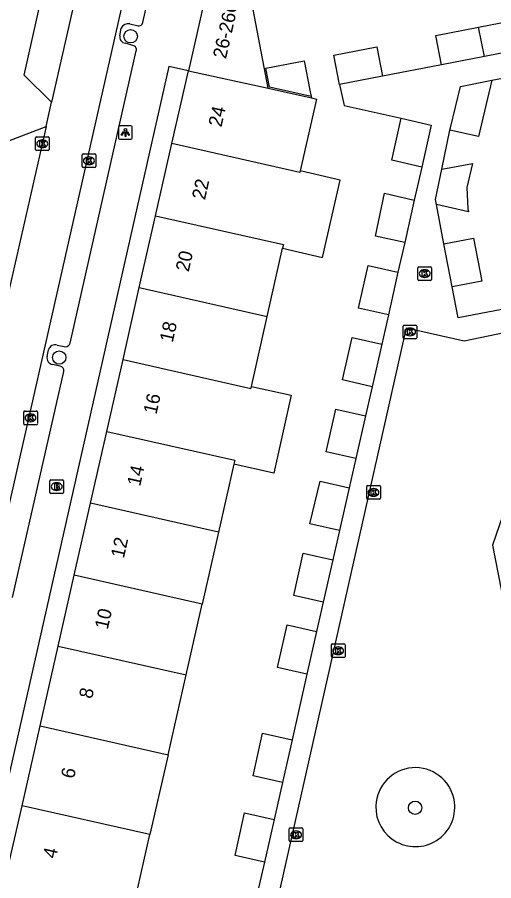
# Model space of a CAD drawing. Extents: x 162172 to 163187, y 382874 to 383684.
# Drawn here: x 163012.8 to 163047.7, y 383351.1 to 383414.4 of the extents above; entities that cross this region are included whole.
import ezdxf

# ---------------------------------------------------------------- set-up
doc = ezdxf.new("R2010")
doc.units = 0
for name, color, linetype in [('IMGEO_Boom', 7, 'Continuous'), ('IMGEO_Brandkraan', 7, 'Continuous'), ('IMGEO_Groenvoorziening', 7, 'Continuous'), ('IMGEO_Kolk', 7, 'Continuous'), ('IMGEO_Lichtpunt', 7, 'Continuous'), ('IMGEO_Muur', 7, 'Continuous'), ('IMGEO_Pand', 7, 'Continuous'), ('IMGEO_Pand_nummerreeks', 7, 'Continuous'), ('IMGEO_Rijbaan_lokaal_open', 7, 'Continuous'), ('IMGEO_Voetpad_open', 7, 'Continuous')]:
    doc.layers.add(name, color=color, linetype=linetype)

msp = doc.modelspace()

# ---------------------------------------------------------------- linework, layer by layer
at = {"layer": 'IMGEO_Boom'}
for centre in [(163021.065, 383412.969), (163015.835, 383389.43), (163041.892, 383356.44)]:
    msp.add_circle(centre, 0.489, dxfattribs=at)
at = {"layer": 'IMGEO_Brandkraan'}
for p, q in [((163015.15, 383379.546), (163015.15, 383380.398)), ((163015.225, 383380.472), (163016.077, 383380.472)), ((163015.638, 383380.252), (163015.663, 383380.252)), ((163016.151, 383380.398), (163016.151, 383379.546)), ((163015.661, 383379.692), (163015.636, 383379.692)), ((163016.077, 383379.472), (163015.225, 383379.472))]:
    msp.add_line(p, q, dxfattribs=at)
for points in [[(163015.15, 383379.546), (163015.15, 383380.398)], [(163015.225, 383380.472), (163016.077, 383380.472)], [(163015.498, 383380.172), (163015.498, 383379.772), (163015.711, 383379.772)], [(163015.729, 383380.172), (163015.498, 383380.172)], [(163016.151, 383380.398), (163016.151, 383379.546)], [(163015.677, 383380.091), (163015.623, 383380.091), (163015.623, 383380.015)], [(163015.623, 383380.015), (163015.676, 383380.015)], [(163015.685, 383379.939), (163015.623, 383379.939), (163015.623, 383379.858)], [(163015.623, 383379.858), (163015.685, 383379.858)], [(163016.077, 383379.472), (163015.225, 383379.472)]]:
    msp.add_lwpolyline(points, dxfattribs=at)
for centre, radius, start, end in [((163015.227, 383380.396), 0.0765, 91.55205, 178.44795), ((163015.227, 383380.396), 0.0765, 91.55205, 178.44795), ((163015.733, 383380.027), 0.145, 59.4692, 91.53667), ((163015.758, 383380.074), 0.0922, 285.51372, 58.15012), ((163016.075, 383380.396), 0.0765, 1.55205, 88.44795), ((163016.075, 383380.396), 0.0765, 1.55205, 88.44795), ((163015.227, 383379.548), 0.0765, 181.55205, 268.44795), ((163015.227, 383379.548), 0.0765, 181.55205, 268.44795), ((163015.678, 383380.053), 0.0379, 267.82845, 90.93552), ((163015.686, 383379.898), 0.0404, 269.87594, 90.50774), ((163015.717, 383380.023), 0.251, 268.66757, 293.53466), ((163015.763, 383379.882), 0.105, 301.31148, 78.98903), ((163016.075, 383379.548), 0.0765, 271.55205, 358.44795), ((163016.075, 383379.548), 0.0765, 271.55205, 358.44795)]:
    msp.add_arc(centre, radius, start, end, dxfattribs=at)
for centre, major_axis, ratio, start_param, end_param in [((163015.637, 383379.972), (-0.387, 0.002), 0.722429, 4.712389, 7.853982), ((163015.662, 383379.972), (-0.39, 0.002), 0.717154, 1.570796, 4.712389)]:
    msp.add_ellipse(centre, major_axis=major_axis, ratio=ratio, start_param=start_param, end_param=end_param, dxfattribs=at)
at = {"layer": 'IMGEO_Groenvoorziening'}
for centre, start, end in [((163041.908, 383356.486), 11.00893, 177.93378), ((163041.908, 383356.483), 177.88961, 11.0531)]:
    msp.add_arc(centre, 2.892, start, end, dxfattribs=at)
at = {"layer": 'IMGEO_Kolk'}
for p, q in [((163014.091, 383404.674), (163014.091, 383405.526)), ((163014.166, 383405.6), (163015.018, 383405.6)), ((163015.092, 383405.526), (163015.092, 383404.674)), ((163014.602, 383404.82), (163014.577, 383404.82)), ((163014.579, 383405.38), (163014.604, 383405.38)), ((163015.018, 383404.6), (163014.166, 383404.6)), ((163017.509, 383403.424), (163017.509, 383404.276)), ((163017.584, 383404.35), (163018.436, 383404.35)), ((163018.51, 383404.276), (163018.51, 383403.424)), ((163018.02, 383403.57), (163017.995, 383403.57)), ((163017.997, 383404.13), (163018.022, 383404.13)), ((163018.436, 383403.35), (163017.584, 383403.35)), ((163042.096, 383395.155), (163042.096, 383396.007)), ((163042.171, 383396.081), (163043.023, 383396.081)), ((163043.097, 383396.007), (163043.097, 383395.155)), ((163042.584, 383395.861), (163042.609, 383395.861)), ((163043.023, 383395.081), (163042.171, 383395.081)), ((163042.607, 383395.301), (163042.582, 383395.301)), ((163041.024, 383390.885), (163041.024, 383391.737)), ((163041.099, 383391.811), (163041.951, 383391.811)), ((163041.512, 383391.591), (163041.537, 383391.591)), ((163042.025, 383391.737), (163042.025, 383390.885)), ((163041.535, 383391.031), (163041.51, 383391.031)), ((163041.951, 383390.811), (163041.099, 383390.811)), ((163013.231, 383384.585), (163013.231, 383385.437)), ((163013.306, 383385.511), (163014.158, 383385.511)), ((163013.719, 383385.291), (163013.744, 383385.291)), ((163014.232, 383385.437), (163014.232, 383384.585)), ((163013.742, 383384.731), (163013.717, 383384.731)), ((163014.158, 383384.511), (163013.306, 383384.511)), ((163038.348, 383379.122), (163038.348, 383379.974)), ((163038.423, 383380.048), (163039.275, 383380.048)), ((163038.836, 383379.828), (163038.861, 383379.828)), ((163039.349, 383379.974), (163039.349, 383379.122)), ((163039.275, 383379.048), (163038.423, 383379.048)), ((163038.859, 383379.268), (163038.834, 383379.268)), ((163035.76, 383367.518), (163035.76, 383368.37)), ((163035.835, 383368.444), (163036.687, 383368.444)), ((163036.248, 383368.224), (163036.273, 383368.224)), ((163036.761, 383368.37), (163036.761, 383367.518)), ((163036.271, 383367.664), (163036.246, 383367.664)), ((163036.687, 383367.444), (163035.835, 383367.444)), ((163032.679, 383354.036), (163032.679, 383354.888)), ((163032.754, 383354.962), (163033.606, 383354.962)), ((163033.68, 383354.888), (163033.68, 383354.036)), ((163033.167, 383354.742), (163033.192, 383354.742)), ((163033.606, 383353.962), (163032.754, 383353.962)), ((163033.19, 383354.182), (163033.165, 383354.182))]:
    msp.add_line(p, q, dxfattribs=at)
for points in [[(163014.091, 383404.674), (163014.091, 383405.526)], [(163014.166, 383405.6), (163015.018, 383405.6)], [(163015.092, 383405.526), (163015.092, 383404.674)], [(163014.412, 383405.3), (163014.535, 383405.3), (163014.535, 383405.149), (163014.665, 383405.3), (163014.829, 383405.3), (163014.683, 383405.149), (163014.836, 383404.9), (163014.684, 383404.9), (163014.599, 383405.064), (163014.535, 383404.997), (163014.535, 383404.9), (163014.412, 383404.9), (163014.412, 383405.3)], [(163015.018, 383404.6), (163014.166, 383404.6)], [(163017.509, 383403.424), (163017.509, 383404.276)], [(163017.584, 383404.35), (163018.436, 383404.35)], [(163018.51, 383404.276), (163018.51, 383403.424)], [(163017.83, 383404.05), (163017.953, 383404.05), (163017.953, 383403.899), (163018.083, 383404.05), (163018.247, 383404.05), (163018.101, 383403.899), (163018.254, 383403.65), (163018.102, 383403.65), (163018.017, 383403.814), (163017.953, 383403.747), (163017.953, 383403.65), (163017.83, 383403.65), (163017.83, 383404.05)], [(163018.436, 383403.35), (163017.584, 383403.35)], [(163042.096, 383395.155), (163042.096, 383396.007)], [(163042.171, 383396.081), (163043.023, 383396.081)], [(163043.097, 383396.007), (163043.097, 383395.155)], [(163042.417, 383395.781), (163042.54, 383395.781), (163042.54, 383395.63), (163042.67, 383395.781), (163042.834, 383395.781), (163042.688, 383395.63), (163042.841, 383395.381), (163042.689, 383395.381), (163042.604, 383395.545), (163042.54, 383395.478), (163042.54, 383395.381), (163042.417, 383395.381), (163042.417, 383395.781)], [(163043.023, 383395.081), (163042.171, 383395.081)], [(163041.024, 383390.885), (163041.024, 383391.737)], [(163041.099, 383391.811), (163041.951, 383391.811)], [(163042.025, 383391.737), (163042.025, 383390.885)], [(163041.345, 383391.511), (163041.468, 383391.511), (163041.468, 383391.36), (163041.598, 383391.511), (163041.762, 383391.511), (163041.616, 383391.36), (163041.769, 383391.111), (163041.617, 383391.111), (163041.532, 383391.275), (163041.468, 383391.208), (163041.468, 383391.111), (163041.345, 383391.111), (163041.345, 383391.511)], [(163041.951, 383390.811), (163041.099, 383390.811)], [(163013.231, 383384.585), (163013.231, 383385.437)], [(163013.306, 383385.511), (163014.158, 383385.511)], [(163013.552, 383385.211), (163013.675, 383385.211), (163013.675, 383385.06), (163013.805, 383385.211), (163013.969, 383385.211), (163013.823, 383385.06), (163013.976, 383384.811), (163013.824, 383384.811), (163013.739, 383384.975), (163013.675, 383384.908), (163013.675, 383384.811), (163013.552, 383384.811), (163013.552, 383385.211)], [(163014.232, 383385.437), (163014.232, 383384.585)], [(163014.158, 383384.511), (163013.306, 383384.511)], [(163038.348, 383379.122), (163038.348, 383379.974)], [(163038.423, 383380.048), (163039.275, 383380.048)], [(163038.669, 383379.748), (163038.792, 383379.748), (163038.792, 383379.597), (163038.922, 383379.748), (163039.086, 383379.748), (163038.94, 383379.597), (163039.093, 383379.348), (163038.941, 383379.348), (163038.856, 383379.512), (163038.792, 383379.445), (163038.792, 383379.348), (163038.669, 383379.348), (163038.669, 383379.748)], [(163039.349, 383379.974), (163039.349, 383379.122)], [(163039.275, 383379.048), (163038.423, 383379.048)], [(163035.76, 383367.518), (163035.76, 383368.37)], [(163035.835, 383368.444), (163036.687, 383368.444)], [(163036.081, 383368.144), (163036.204, 383368.144), (163036.204, 383367.993), (163036.334, 383368.144), (163036.498, 383368.144), (163036.352, 383367.993), (163036.505, 383367.744), (163036.353, 383367.744), (163036.268, 383367.908), (163036.204, 383367.841), (163036.204, 383367.744), (163036.081, 383367.744), (163036.081, 383368.144)], [(163036.761, 383368.37), (163036.761, 383367.518)], [(163036.687, 383367.444), (163035.835, 383367.444)], [(163032.679, 383354.036), (163032.679, 383354.888)], [(163032.754, 383354.962), (163033.606, 383354.962)], [(163033.68, 383354.888), (163033.68, 383354.036)], [(163033, 383354.662), (163033.123, 383354.662), (163033.123, 383354.511), (163033.253, 383354.662), (163033.417, 383354.662), (163033.271, 383354.511), (163033.424, 383354.262), (163033.272, 383354.262), (163033.187, 383354.426), (163033.123, 383354.359), (163033.123, 383354.262), (163033, 383354.262), (163033, 383354.662)], [(163033.606, 383353.962), (163032.754, 383353.962)]]:
    msp.add_lwpolyline(points, dxfattribs=at)
for centre, start, end in [((163014.168, 383405.524), 91.55205, 178.44795), ((163014.168, 383405.524), 91.55205, 178.44795), ((163015.016, 383405.524), 1.55205, 88.44795), ((163015.016, 383405.524), 1.55205, 88.44795), ((163014.168, 383404.676), 181.55205, 268.44795), ((163014.168, 383404.676), 181.55205, 268.44795), ((163015.016, 383404.676), 271.55205, 358.44795), ((163015.016, 383404.676), 271.55205, 358.44795), ((163017.586, 383404.274), 91.55205, 178.44795), ((163017.586, 383404.274), 91.55205, 178.44795), ((163018.434, 383404.274), 1.55205, 88.44795), ((163018.434, 383404.274), 1.55205, 88.44795), ((163017.586, 383403.426), 181.55205, 268.44795), ((163017.586, 383403.426), 181.55205, 268.44795), ((163018.434, 383403.426), 271.55205, 358.44795), ((163018.434, 383403.426), 271.55205, 358.44795), ((163042.173, 383396.005), 91.55205, 178.44795), ((163042.173, 383396.005), 91.55205, 178.44795), ((163043.021, 383396.005), 1.55205, 88.44795), ((163043.021, 383396.005), 1.55205, 88.44795), ((163042.173, 383395.157), 181.55205, 268.44795), ((163042.173, 383395.157), 181.55205, 268.44795), ((163043.021, 383395.157), 271.55205, 358.44795), ((163043.021, 383395.157), 271.55205, 358.44795), ((163041.101, 383391.735), 91.55205, 178.44795), ((163041.101, 383391.735), 91.55205, 178.44795), ((163041.949, 383391.735), 1.55205, 88.44795), ((163041.949, 383391.735), 1.55205, 88.44795), ((163041.101, 383390.887), 181.55205, 268.44795), ((163041.101, 383390.887), 181.55205, 268.44795), ((163041.949, 383390.887), 271.55205, 358.44795), ((163041.949, 383390.887), 271.55205, 358.44795), ((163013.308, 383385.435), 91.55205, 178.44795), ((163013.308, 383385.435), 91.55205, 178.44795), ((163014.156, 383385.435), 1.55205, 88.44795), ((163014.156, 383385.435), 1.55205, 88.44795), ((163013.308, 383384.587), 181.55205, 268.44795), ((163013.308, 383384.587), 181.55205, 268.44795), ((163014.156, 383384.587), 271.55205, 358.44795), ((163014.156, 383384.587), 271.55205, 358.44795), ((163038.425, 383379.972), 91.55205, 178.44795), ((163038.425, 383379.972), 91.55205, 178.44795), ((163039.273, 383379.972), 1.55205, 88.44795), ((163039.273, 383379.972), 1.55205, 88.44795), ((163038.425, 383379.124), 181.55205, 268.44795), ((163038.425, 383379.124), 181.55205, 268.44795), ((163039.273, 383379.124), 271.55205, 358.44795), ((163039.273, 383379.124), 271.55205, 358.44795), ((163035.837, 383368.368), 91.55205, 178.44795), ((163035.837, 383368.368), 91.55205, 178.44795), ((163036.685, 383368.368), 1.55205, 88.44795), ((163036.685, 383368.368), 1.55205, 88.44795), ((163035.837, 383367.52), 181.55205, 268.44795), ((163035.837, 383367.52), 181.55205, 268.44795), ((163036.685, 383367.52), 271.55205, 358.44795), ((163036.685, 383367.52), 271.55205, 358.44795), ((163032.756, 383354.886), 91.55205, 178.44795), ((163032.756, 383354.886), 91.55205, 178.44795), ((163033.604, 383354.886), 1.55205, 88.44795), ((163033.604, 383354.886), 1.55205, 88.44795), ((163032.756, 383354.038), 181.55205, 268.44795), ((163032.756, 383354.038), 181.55205, 268.44795), ((163033.604, 383354.038), 271.55205, 358.44795), ((163033.604, 383354.038), 271.55205, 358.44795)]:
    msp.add_arc(centre, 0.0765, start, end, dxfattribs=at)
for centre, major_axis, ratio, start_param, end_param in [((163014.578, 383405.1), (-0.387, 0.002), 0.722429, 4.712389, 7.853982), ((163014.603, 383405.1), (-0.39, 0.002), 0.717154, 1.570796, 4.712389), ((163017.996, 383403.85), (-0.387, 0.002), 0.722429, 4.712389, 7.853982), ((163018.021, 383403.85), (-0.39, 0.002), 0.717154, 1.570796, 4.712389), ((163042.583, 383395.581), (-0.387, 0.002), 0.722429, 4.712389, 7.853982), ((163042.608, 383395.581), (-0.39, 0.002), 0.717154, 1.570796, 4.712389), ((163041.511, 383391.311), (-0.387, 0.002), 0.722429, 4.712389, 7.853982), ((163041.536, 383391.311), (-0.39, 0.002), 0.717154, 1.570796, 4.712389), ((163013.718, 383385.011), (-0.387, 0.002), 0.722429, 4.712389, 7.853982), ((163013.743, 383385.011), (-0.39, 0.002), 0.717154, 1.570796, 4.712389), ((163038.835, 383379.548), (-0.387, 0.002), 0.722429, 4.712389, 7.853982), ((163038.86, 383379.548), (-0.39, 0.002), 0.717154, 1.570796, 4.712389), ((163036.247, 383367.944), (-0.387, 0.002), 0.722429, 4.712389, 7.853982), ((163036.272, 383367.944), (-0.39, 0.002), 0.717154, 1.570796, 4.712389), ((163033.166, 383354.462), (-0.387, 0.002), 0.722429, 4.712389, 7.853982), ((163033.191, 383354.462), (-0.39, 0.002), 0.717154, 1.570796, 4.712389)]:
    msp.add_ellipse(centre, major_axis=major_axis, ratio=ratio, start_param=start_param, end_param=end_param, dxfattribs=at)
at = {"layer": 'IMGEO_Lichtpunt'}
for p, q in [((163020.178, 383406.325), (163020.178, 383405.518)), ((163020.178, 383406.325), (163020.178, 383405.518)), ((163021.08, 383406.42), (163020.272, 383406.42)), ((163021.08, 383406.42), (163020.272, 383406.42)), ((163021.174, 383405.518), (163021.174, 383406.325)), ((163021.174, 383405.518), (163021.174, 383406.325)), ((163020.272, 383405.424), (163021.08, 383405.424)), ((163020.272, 383405.424), (163021.08, 383405.424))]:
    msp.add_line(p, q, dxfattribs=at)
for points in [[(163020.552, 383405.989), (163020.591, 383405.961), (163020.403, 383405.699), (163020.365, 383405.726), (163020.552, 383405.989)], [(163020.654, 383405.941), (163020.701, 383405.941), (163020.701, 383405.619), (163020.654, 383405.619), (163020.654, 383405.941)], [(163020.764, 383405.961), (163020.802, 383405.988), (163020.989, 383405.726), (163020.95, 383405.698), (163020.764, 383405.961)]]:
    msp.add_lwpolyline(points, dxfattribs=at)
msp.add_circle((163020.677, 383406.123), 0.0994, dxfattribs=at)
for centre, start, end in [((163020.272, 383406.325), 90, 180), ((163020.272, 383406.325), 90, 180), ((163021.08, 383406.325), 0, 90), ((163021.08, 383406.325), 0, 90), ((163020.272, 383405.518), 180, 270), ((163020.272, 383405.518), 180, 270), ((163021.08, 383405.518), 270, 0), ((163021.08, 383405.518), 270, 360)]:
    msp.add_arc(centre, 0.0946, start, end, dxfattribs=at)
at = {"layer": 'IMGEO_Muur'}
msp.add_lwpolyline([(163034.279, 383408.55), (163034.298, 383408.45)], dxfattribs=at)
at = {"layer": 'IMGEO_Pand'}
for points in [[(163027.332, 383426.469), (163028.061, 383422.688), (163025.293, 383410.448)], [(163031.133, 383409.168), (163029.61, 383417.126), (163034.619, 383418.097)], [(163046.547, 383413.644), (163049.689, 383414.253), (163050.106, 383412.098)], [(163043.823, 383410.881), (163043.405, 383413.038), (163046.547, 383413.644)], [(163046.965, 383411.49), (163046.547, 383413.644)], [(163036.364, 383409.437), (163035.949, 383411.597), (163039.085, 383412.203), (163039.503, 383410.045)], [(163050.106, 383412.098), (163046.965, 383411.49)], [(163031.228, 383409.245), (163030.955, 383410.63), (163033.771, 383411.176), (163034.189, 383409.016), (163034.279, 383408.55), (163031.228, 383409.245)], [(163046.965, 383411.49), (163043.823, 383410.881)], [(163024.086, 383405.112), (163025.293, 383410.448)], [(163025.293, 383410.448), (163031.133, 383409.168)], [(163039.503, 383410.045), (163036.364, 383409.437)], [(163044.449, 383406.098), (163044.485, 383406.27), (163045.209, 383409.299), (163047.51, 383409.761)], [(163047.51, 383409.761), (163046.545, 383405.623), (163044.449, 383406.098)], [(163031.133, 383409.168), (163034.298, 383408.45), (163034.669, 383408.366), (163033.47, 383403.116)], [(163042.383, 383403.393), (163040.201, 383403.886), (163040.88, 383406.963)], [(163040.88, 383406.963), (163043.078, 383406.462), (163042.383, 383403.393)], [(163022.89, 383399.825), (163024.086, 383405.112)], [(163033.47, 383403.116), (163033.443, 383402.996), (163024.086, 383405.112)], [(163043.846, 383403.227), (163046.087, 383403.661), (163045.672, 383401.879), (163045.755, 383400.32), (163045.796, 383400.108), (163043.449, 383400.64)], [(163032.189, 383397.437), (163035.114, 383396.772), (163036.403, 383402.437), (163033.47, 383403.116)], [(163043.449, 383400.64), (163043.379, 383401.003), (163043.846, 383403.227)], [(163041.13, 383397.85), (163038.998, 383398.333), (163039.655, 383401.465), (163041.836, 383400.971)], [(163041.836, 383400.971), (163041.13, 383397.85)], [(163021.699, 383394.558), (163022.89, 383399.825)], [(163022.89, 383399.825), (163032.25, 383397.708), (163032.189, 383397.437)], [(163044.007, 383397.758), (163046.172, 383398.171), (163046.78, 383395.029), (163044.615, 383394.615)], [(163031.061, 383392.44), (163032.189, 383397.437)], [(163044.615, 383394.615), (163044.007, 383397.758)], [(163039.934, 383392.563), (163037.758, 383393.056), (163038.462, 383396.177), (163040.64, 383395.684)], [(163040.64, 383395.684), (163039.934, 383392.563)], [(163020.508, 383389.291), (163021.699, 383394.558)], [(163021.699, 383394.558), (163031.061, 383392.44)], [(163029.904, 383387.313), (163031.061, 383392.44)], [(163038.743, 383387.296), (163036.569, 383387.788), (163037.274, 383390.91), (163039.448, 383390.417)], [(163039.448, 383390.417), (163038.743, 383387.296)], [(163019.316, 383384.023), (163020.508, 383389.291)], [(163020.508, 383389.291), (163029.872, 383387.172), (163029.904, 383387.313)], [(163029.904, 383387.313), (163032.825, 383386.664), (163031.549, 383380.958), (163028.621, 383381.613)], [(163037.551, 383382.029), (163035.381, 383382.52), (163036.085, 383385.642), (163038.257, 383385.15)], [(163038.257, 383385.15), (163037.551, 383382.029)], [(163018.125, 383378.756), (163019.316, 383384.023)], [(163019.316, 383384.023), (163028.687, 383381.904), (163028.621, 383381.613)], [(163028.621, 383381.613), (163027.495, 383376.637)], [(163036.36, 383376.762), (163034.193, 383377.252), (163034.931, 383380.366), (163037.066, 383379.883)], [(163037.066, 383379.883), (163036.36, 383376.762)], [(163016.934, 383373.489), (163018.125, 383378.756)], [(163027.495, 383376.637), (163018.125, 383378.756)], [(163027.495, 383376.637), (163026.302, 383371.37)], [(163035.169, 383371.495), (163033.004, 383371.985), (163033.709, 383375.107), (163035.875, 383374.616)], [(163035.875, 383374.616), (163035.169, 383371.495)], [(163015.758, 383368.291), (163016.934, 383373.489)], [(163026.302, 383371.37), (163016.934, 383373.489)], [(163025.125, 383366.173), (163026.302, 383371.37)], [(163033.977, 383366.228), (163031.816, 383366.717), (163032.52, 383369.839), (163034.683, 383369.349)], [(163034.683, 383369.349), (163033.977, 383366.228)], [(163014.434, 383362.439), (163015.758, 383368.291)], [(163015.758, 383368.291), (163025.125, 383366.173)], [(163023.8, 383360.321), (163025.125, 383366.173)], [(163013.111, 383356.587), (163014.434, 383362.439)], [(163014.434, 383362.439), (163023.8, 383360.321)], [(163032.184, 383358.299), (163030.027, 383358.787), (163030.731, 383361.909), (163032.89, 383361.42)], [(163032.89, 383361.42), (163032.184, 383358.299)], [(163023.8, 383360.321), (163022.475, 383354.469)], [(163011.787, 383350.735), (163013.111, 383356.587)], [(163022.475, 383354.469), (163013.111, 383356.587)], [(163030.86, 383352.446), (163028.706, 383352.934), (163029.411, 383356.056), (163031.566, 383355.567)], [(163031.566, 383355.567), (163030.86, 383352.446)], [(163021.15, 383348.619), (163022.475, 383354.469)]]:
    msp.add_lwpolyline(points, dxfattribs=at)
at = {"layer": 'IMGEO_Rijbaan_lokaal_open'}
for points in [[(163019.047, 383424.802), (163015.272, 383408.136)], [(163006.246, 383352.464), (163022.354, 383423.663)], [(163014.868, 383406.351), (163015.272, 383408.136)], [(163014.868, 383406.351), (163011.829, 383392.937)]]:
    msp.add_lwpolyline(points, dxfattribs=at)
at = {"layer": 'IMGEO_Voetpad_open'}
for points in [[(163015.272, 383408.136), (163013.265, 383410.116), (163016.386, 383424.1), (163019.055, 383424.84)], [(163021.955, 383413.979), (163023.496, 383420.804)], [(163021.006, 383413.894), (163021.603, 383413.733)], [(163020.274, 383413.013), (163020.367, 383413.556)], [(163021.226, 383412.289), (163020.677, 383412.468)], [(163016.634, 383390.485), (163021.467, 383411.896)], [(163047.51, 383409.761), (163059.329, 383411.967)], [(163025.293, 383410.448), (163023.863, 383410.761), (163009.131, 383345.58), (163009.002, 383345.009)], [(163043.823, 383410.881), (163039.503, 383410.045)], [(163036.364, 383409.437), (163036.696, 383407.908), (163040.88, 383406.963)], [(163011.829, 383392.937), (163009.734, 383394.721), (163012.153, 383405.316), (163014.868, 383406.351)], [(163043.846, 383403.227), (163044.449, 383406.098)], [(163042.383, 383403.393), (163041.836, 383400.971)], [(163044.007, 383397.758), (163043.449, 383400.64)], [(163041.13, 383397.85), (163040.64, 383395.684)], [(163062.457, 383395.654), (163045.045, 383392.35), (163044.615, 383394.615)], [(163039.934, 383392.563), (163039.448, 383390.417)], [(163028.16, 383340.51), (163029.688, 383340.164), (163041.261, 383391.61), (163045.486, 383390.653), (163051.343, 383391.874), (163051.97, 383388.568), (163048.283, 383377.798), (163047.556, 383375.676), (163050.955, 383358.316), (163054.205, 383341.715), (163055.618, 383333.67), (163056.578, 383327.962), (163049.111, 383329.524), (163024.371, 383335.416), (163007.3, 383339.303)], [(163015.688, 383390.347), (163016.307, 383390.21)], [(163014.947, 383389.504), (163015.047, 383389.992)], [(163012.415, 383371.853), (163016.161, 383388.414)], [(163015.914, 383388.81), (163015.345, 383388.912)], [(163038.743, 383387.296), (163038.257, 383385.15)], [(163037.551, 383382.029), (163037.066, 383379.883)], [(163036.36, 383376.762), (163035.875, 383374.616)], [(163035.169, 383371.495), (163034.683, 383369.349)], [(163033.977, 383366.228), (163032.89, 383361.42)], [(163032.184, 383358.299), (163031.566, 383355.567)], [(163030.86, 383352.446), (163030.242, 383349.715)]]:
    msp.add_lwpolyline(points, dxfattribs=at)
for centre, radius, start, end in [((163020.908, 383413.307), 0.595, 80.47359, 155.27975), ((163021.643, 383414.051), 0.32, 262.83784, 347.05876), ((163020.726, 383412.926), 0.461, 169.10017, 263.86194), ((163021.212, 383412.01), 0.279, 335.9586, 87.07728), ((163015.538, 383389.861), 0.508, 72.85304, 165.10427), ((163016.223, 383390.642), 0.44, 280.99937, 339.12686), ((163015.44, 383389.406), 0.503, 168.7361, 259.08957), ((163015.823, 383388.478), 0.344, 349.27769, 74.62898)]:
    msp.add_arc(centre, radius, start, end, dxfattribs=at)

# ---------------------------------------------------------------- texts
at = {"layer": 'IMGEO_Pand_nummerreeks'}
for s, rotation, p in [('26-26C', 77.25763, (163028.042, 383411.269)), ('24', 77.25574, (163027.711, 383406.272)), ('22', 77.25574, (163026.504, 383400.935)), ('20', 77.25574, (163025.313, 383395.668)), ('18', 77.25574, (163024.142, 383390.489)), ('16', 77.25574, (163022.95, 383385.219)), ('14', 77.25574, (163021.758, 383379.952)), ('12', 77.25574, (163020.566, 383374.679)), ('10', 77.25574, (163019.384, 383369.456)), ('8', 77.25574, (163018.236, 383364.379)), ('6', 77.25574, (163016.912, 383358.524)), ('4', 77.25574, (163015.588, 383352.672))]:
    msp.add_text(s, height=1, rotation=rotation, dxfattribs=at).set_placement(p)

doc.saveas('drawing.dxf')
